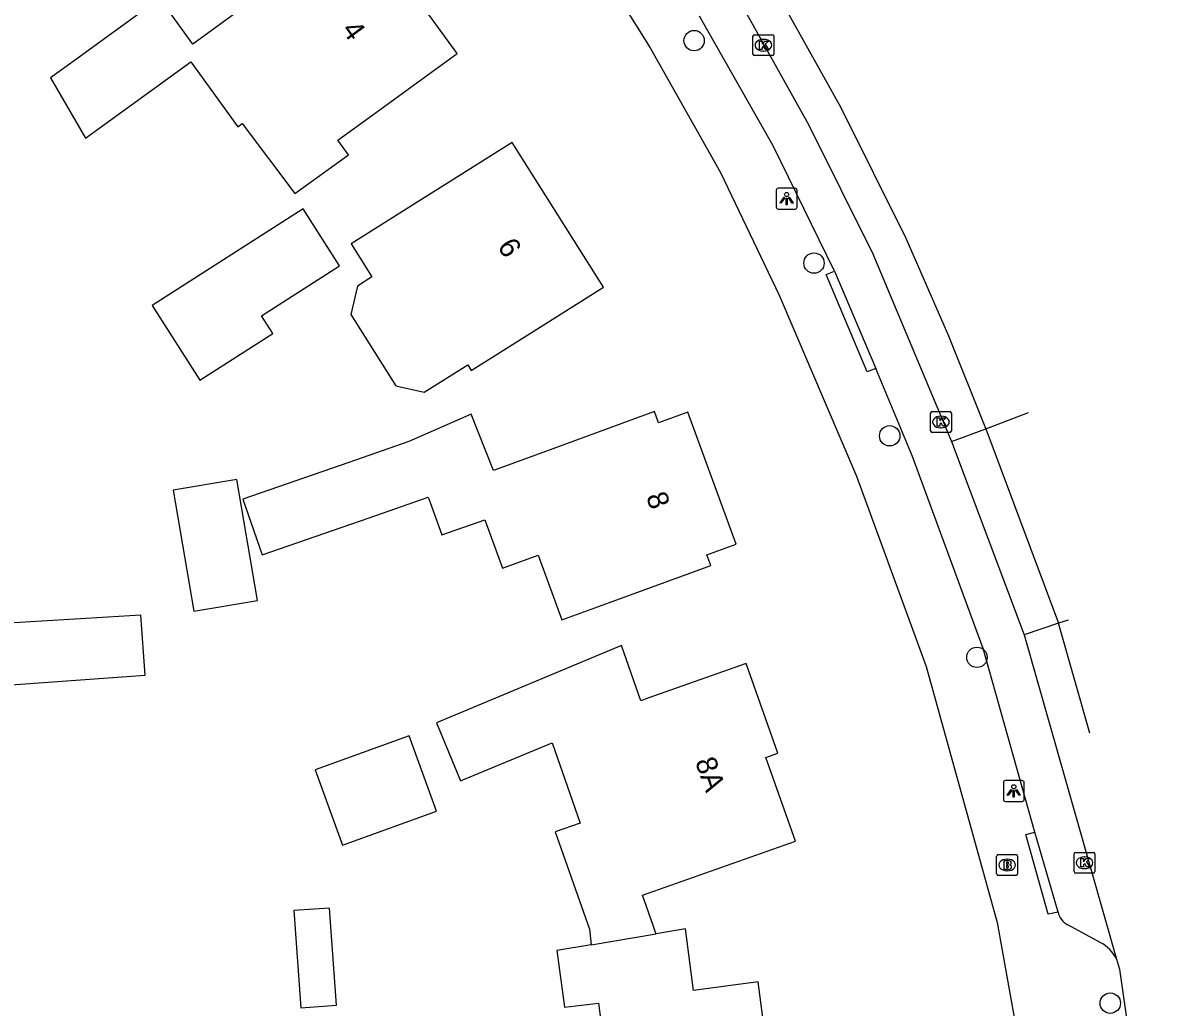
# Model space of a CAD drawing. Extents: x 163010 to 163853, y 382793 to 383982.
# Drawn here: x 163796.8 to 163852, y 383701.8 to 383749 of the extents above; entities that cross this region are included whole.
import ezdxf

# ---------------------------------------------------------------- set-up
doc = ezdxf.new("R2010")
doc.units = 0
for name, color, linetype in [('IMGEO_Boom', 7, 'Continuous'), ('IMGEO_Brandkraan', 7, 'Continuous'), ('IMGEO_Kolk', 7, 'Continuous'), ('IMGEO_Lichtpunt', 7, 'Continuous'), ('IMGEO_Pand', 7, 'Continuous'), ('IMGEO_Pand_nummerreeks', 7, 'Continuous'), ('IMGEO_Rijbaan_lokaal_open', 7, 'Continuous'), ('IMGEO_Voetpad_open', 7, 'Continuous')]:
    doc.layers.add(name, color=color, linetype=linetype)

msp = doc.modelspace()

# ---------------------------------------------------------------- linework, layer by layer
at = {"layer": 'IMGEO_Boom'}
for centre in [(163829.042, 383748.2), (163834.796, 383737.523), (163838.43, 383729.233), (163842.62, 383718.6), (163849.02, 383702)]:
    msp.add_circle(centre, 0.489, dxfattribs=at)
at = {"layer": 'IMGEO_Brandkraan'}
for p, q in [((163843.565, 383708.208), (163843.565, 383709.06)), ((163843.64, 383709.134), (163844.492, 383709.134)), ((163844.053, 383708.914), (163844.078, 383708.914)), ((163844.566, 383709.06), (163844.566, 383708.208)), ((163844.492, 383708.134), (163843.64, 383708.134)), ((163844.076, 383708.354), (163844.051, 383708.354))]:
    msp.add_line(p, q, dxfattribs=at)
for points in [[(163843.565, 383708.208), (163843.565, 383709.06)], [(163843.64, 383709.134), (163844.492, 383709.134)], [(163843.913, 383708.834), (163843.913, 383708.434), (163844.126, 383708.434)], [(163844.144, 383708.834), (163843.913, 383708.834)], [(163844.092, 383708.753), (163844.038, 383708.753), (163844.038, 383708.677)], [(163844.038, 383708.677), (163844.091, 383708.677)], [(163844.566, 383709.06), (163844.566, 383708.208)], [(163844.492, 383708.134), (163843.64, 383708.134)], [(163844.1, 383708.601), (163844.038, 383708.601), (163844.038, 383708.52)], [(163844.038, 383708.52), (163844.1, 383708.52)]]:
    msp.add_lwpolyline(points, dxfattribs=at)
for centre, radius, start, end in [((163843.642, 383709.058), 0.0765, 91.552, 178.448), ((163843.642, 383709.058), 0.0765, 91.552, 178.448), ((163844.093, 383708.715), 0.0379, 267.8285, 90.9355), ((163844.148, 383708.689), 0.145, 59.4692, 91.5367), ((163844.173, 383708.736), 0.0922, 285.5137, 58.1501), ((163844.49, 383709.058), 0.0765, 1.552, 88.448), ((163844.49, 383709.058), 0.0765, 1.552, 88.448), ((163843.642, 383708.21), 0.0765, 181.552, 268.448), ((163843.642, 383708.21), 0.0765, 181.552, 268.448), ((163844.101, 383708.56), 0.0404, 269.8759, 90.5077), ((163844.132, 383708.685), 0.251, 268.6676, 293.5347), ((163844.178, 383708.544), 0.105, 301.3115, 78.989), ((163844.49, 383708.21), 0.0765, 271.552, 358.448), ((163844.49, 383708.21), 0.0765, 271.552, 358.448)]:
    msp.add_arc(centre, radius, start, end, dxfattribs=at)
for centre, major_axis, ratio, start_param, end_param in [((163844.052, 383708.634), (-0.387, 0.002), 0.722429, 4.712389, 7.853982), ((163844.077, 383708.634), (-0.39, 0.002), 0.717154, 1.570796, 4.712389)]:
    msp.add_ellipse(centre, major_axis=major_axis, ratio=ratio, start_param=start_param, end_param=end_param, dxfattribs=at)
at = {"layer": 'IMGEO_Kolk'}
for p, q in [((163831.867, 383747.555), (163831.867, 383748.407)), ((163831.942, 383748.481), (163832.794, 383748.481)), ((163832.868, 383748.407), (163832.868, 383747.555)), ((163832.355, 383748.261), (163832.38, 383748.261)), ((163832.794, 383747.481), (163831.942, 383747.481)), ((163832.378, 383747.701), (163832.353, 383747.701)), ((163840.391, 383729.469), (163840.391, 383730.321)), ((163840.466, 383730.395), (163841.318, 383730.395)), ((163841.392, 383730.321), (163841.392, 383729.469)), ((163840.879, 383730.175), (163840.904, 383730.175)), ((163841.318, 383729.395), (163840.466, 383729.395)), ((163840.902, 383729.615), (163840.877, 383729.615)), ((163847.359, 383709.239), (163848.211, 383709.239)), ((163847.284, 383708.313), (163847.284, 383709.165)), ((163847.772, 383709.019), (163847.797, 383709.019)), ((163848.285, 383709.165), (163848.285, 383708.313)), ((163848.211, 383708.239), (163847.359, 383708.239)), ((163847.795, 383708.459), (163847.77, 383708.459))]:
    msp.add_line(p, q, dxfattribs=at)
for points in [[(163831.867, 383747.555), (163831.867, 383748.407)], [(163831.942, 383748.481), (163832.794, 383748.481)], [(163832.868, 383748.407), (163832.868, 383747.555)], [(163832.188, 383748.181), (163832.311, 383748.181), (163832.311, 383748.03), (163832.441, 383748.181), (163832.605, 383748.181), (163832.459, 383748.03), (163832.612, 383747.781), (163832.46, 383747.781), (163832.375, 383747.945), (163832.311, 383747.878), (163832.311, 383747.781), (163832.188, 383747.781), (163832.188, 383748.181)], [(163832.794, 383747.481), (163831.942, 383747.481)], [(163840.391, 383729.469), (163840.391, 383730.321)], [(163840.466, 383730.395), (163841.318, 383730.395)], [(163841.392, 383730.321), (163841.392, 383729.469)], [(163840.712, 383730.095), (163840.835, 383730.095), (163840.835, 383729.944), (163840.965, 383730.095), (163841.129, 383730.095), (163840.983, 383729.944), (163841.136, 383729.695), (163840.984, 383729.695), (163840.899, 383729.859), (163840.835, 383729.792), (163840.835, 383729.695), (163840.712, 383729.695), (163840.712, 383730.095)], [(163841.318, 383729.395), (163840.466, 383729.395)], [(163847.359, 383709.239), (163848.211, 383709.239)], [(163847.284, 383708.313), (163847.284, 383709.165)], [(163847.605, 383708.939), (163847.728, 383708.939), (163847.728, 383708.788), (163847.858, 383708.939), (163848.022, 383708.939), (163847.876, 383708.788), (163848.029, 383708.539), (163847.877, 383708.539), (163847.792, 383708.703), (163847.728, 383708.636), (163847.728, 383708.539), (163847.605, 383708.539), (163847.605, 383708.939)], [(163848.285, 383709.165), (163848.285, 383708.313)], [(163848.211, 383708.239), (163847.359, 383708.239)]]:
    msp.add_lwpolyline(points, dxfattribs=at)
for centre, start, end in [((163831.944, 383748.405), 91.552, 178.448), ((163831.944, 383748.405), 91.552, 178.448), ((163832.792, 383748.405), 1.552, 88.448), ((163832.792, 383748.405), 1.552, 88.448), ((163831.944, 383747.557), 181.552, 268.448), ((163831.944, 383747.557), 181.552, 268.448), ((163832.792, 383747.557), 271.552, 358.448), ((163832.792, 383747.557), 271.552, 358.448), ((163840.468, 383730.319), 91.552, 178.448), ((163840.468, 383730.319), 91.552, 178.448), ((163841.316, 383730.319), 1.552, 88.448), ((163841.316, 383730.319), 1.552, 88.448), ((163840.468, 383729.471), 181.552, 268.448), ((163840.468, 383729.471), 181.552, 268.448), ((163841.316, 383729.471), 271.552, 358.448), ((163841.316, 383729.471), 271.552, 358.448), ((163847.361, 383709.163), 91.552, 178.448), ((163847.361, 383709.163), 91.552, 178.448), ((163848.209, 383709.163), 1.552, 88.448), ((163848.209, 383709.163), 1.552, 88.448), ((163847.361, 383708.315), 181.552, 268.448), ((163847.361, 383708.315), 181.552, 268.448), ((163848.209, 383708.315), 271.552, 358.448), ((163848.209, 383708.315), 271.552, 358.448)]:
    msp.add_arc(centre, 0.0765, start, end, dxfattribs=at)
for centre, major_axis, ratio, start_param, end_param in [((163832.354, 383747.981), (-0.387, 0.002), 0.722429, 4.712389, 7.853982), ((163832.379, 383747.981), (-0.39, 0.002), 0.717154, 1.570796, 4.712389), ((163840.878, 383729.895), (-0.387, 0.002), 0.722429, 4.712389, 7.853982), ((163840.903, 383729.895), (-0.39, 0.002), 0.717154, 1.570796, 4.712389), ((163847.771, 383708.739), (-0.387, 0.002), 0.722429, 4.712389, 7.853982), ((163847.796, 383708.739), (-0.39, 0.002), 0.717154, 1.570796, 4.712389)]:
    msp.add_ellipse(centre, major_axis=major_axis, ratio=ratio, start_param=start_param, end_param=end_param, dxfattribs=at)
at = {"layer": 'IMGEO_Lichtpunt'}
for p, q in [((163832.985, 383741.017), (163832.985, 383740.21)), ((163832.985, 383741.017), (163832.985, 383740.21)), ((163833.887, 383741.112), (163833.079, 383741.112)), ((163833.887, 383741.112), (163833.079, 383741.112)), ((163833.981, 383740.21), (163833.981, 383741.017)), ((163833.981, 383740.21), (163833.981, 383741.017)), ((163833.079, 383740.116), (163833.887, 383740.116)), ((163833.079, 383740.116), (163833.887, 383740.116)), ((163843.889, 383712.589), (163843.889, 383711.782)), ((163843.889, 383712.589), (163843.889, 383711.782)), ((163844.791, 383712.684), (163843.983, 383712.684)), ((163844.791, 383712.684), (163843.983, 383712.684)), ((163844.885, 383711.782), (163844.885, 383712.589)), ((163844.885, 383711.782), (163844.885, 383712.589)), ((163843.983, 383711.688), (163844.791, 383711.688)), ((163843.983, 383711.688), (163844.791, 383711.688))]:
    msp.add_line(p, q, dxfattribs=at)
for points in [[(163833.359, 383740.681), (163833.398, 383740.653), (163833.21, 383740.391), (163833.172, 383740.418), (163833.359, 383740.681)], [(163833.571, 383740.653), (163833.609, 383740.68), (163833.796, 383740.418), (163833.757, 383740.39), (163833.571, 383740.653)], [(163833.461, 383740.633), (163833.508, 383740.633), (163833.508, 383740.311), (163833.461, 383740.311), (163833.461, 383740.633)], [(163844.263, 383712.253), (163844.302, 383712.225), (163844.114, 383711.963), (163844.076, 383711.99), (163844.263, 383712.253)], [(163844.365, 383712.205), (163844.412, 383712.205), (163844.412, 383711.883), (163844.365, 383711.883), (163844.365, 383712.205)], [(163844.475, 383712.225), (163844.513, 383712.252), (163844.7, 383711.99), (163844.661, 383711.962), (163844.475, 383712.225)]]:
    msp.add_lwpolyline(points, dxfattribs=at)
for centre in [(163833.484, 383740.815), (163844.388, 383712.387)]:
    msp.add_circle(centre, 0.0994, dxfattribs=at)
for centre, start, end in [((163833.079, 383741.017), 90, 180), ((163833.079, 383741.017), 90, 180), ((163833.887, 383741.017), 0, 90), ((163833.887, 383741.017), 0, 90), ((163833.079, 383740.21), 180, 270), ((163833.079, 383740.21), 180, 270), ((163833.887, 383740.21), 270, 0), ((163833.887, 383740.21), 270, 360), ((163843.983, 383712.589), 90, 180), ((163843.983, 383712.589), 90, 180), ((163844.791, 383712.589), 0, 90), ((163844.791, 383712.589), 0, 90), ((163843.983, 383711.782), 180, 270), ((163843.983, 383711.782), 180, 270), ((163844.791, 383711.782), 270, 0), ((163844.791, 383711.782), 270, 360)]:
    msp.add_arc(centre, 0.0946, start, end, dxfattribs=at)
at = {"layer": 'IMGEO_Pand'}
for points in [[(163809.872, 383740.86), (163812.453, 383742.725), (163811.942, 383743.43), (163813.617, 383744.645), (163817.664, 383747.58), (163815.908, 383750), (163815.143, 383751.055), (163814.682, 383750.721), (163812.603, 383753.587), (163807.675, 383750), (163804.979, 383748.038), (163803.554, 383750), (163803.396, 383750.218), (163803.096, 383750), (163799.349, 383747.282), (163798.143, 383746.407), (163799.834, 383743.523), (163804.882, 383747.184), (163807.144, 383744.065), (163807.347, 383744.23), (163809.872, 383740.86)], [(163813.578, 383736.857), (163812.877, 383736.415), (163812.568, 383735.056), (163814.727, 383731.631), (163816.086, 383731.323), (163818.174, 383732.64), (163818.346, 383732.367), (163820.457, 383733.697), (163824.686, 383736.363), (163820.305, 383743.313), (163816.076, 383740.647), (163812.58, 383738.444), (163813.578, 383736.857)], [(163803.028, 383735.49), (163805.318, 383731.911), (163808.815, 383734.147), (163808.274, 383734.992), (163812.018, 383737.387), (163810.268, 383740.122), (163803.028, 383735.49)], [(163828.735, 383730.366), (163827.334, 383729.853), (163827.135, 383730.397), (163822.44, 383728.679), (163819.407, 383727.569), (163818.336, 383730.275), (163815.353, 383728.961), (163812.467, 383727.958), (163807.385, 383726.192), (163808.313, 383723.518), (163813.441, 383725.297), (163816.279, 383726.282), (163816.372, 383726.027), (163816.937, 383724.482), (163818.994, 383725.196), (163819.843, 383722.876), (163821.555, 383723.505), (163822.694, 383720.394), (163824.978, 383721.23), (163829.839, 383723.009), (163829.653, 383723.516), (163831.055, 383724.028), (163828.735, 383730.366)], [(163804.035, 383726.618), (163805.031, 383720.808), (163808.081, 383721.331), (163807.085, 383727.141), (163804.035, 383726.618)], [(163793.552, 383720.071), (163793.902, 383717.002), (163796.485, 383717.297), (163802.69, 383717.743), (163802.483, 383720.623), (163796.15, 383720.232)], [(163827.219, 383705.33), (163827.179, 383705.442), (163827.059, 383705.781), (163826.563, 383707.186), (163833.906, 383709.773), (163832.488, 383713.798), (163833.055, 383713.998), (163831.54, 383718.297), (163826.825, 383716.636), (163826.485, 383716.516), (163825.554, 383719.162), (163816.671, 383715.463), (163817.834, 383712.67), (163822.221, 383714.497), (163823.579, 383710.642), (163822.372, 383710.217), (163824.016, 383705.549), (163824.106, 383704.802)], [(163810.856, 383713.196), (163812.159, 383709.589), (163816.674, 383711.22), (163815.371, 383714.827), (163810.856, 383713.196)], [(163809.829, 383706.441), (163810.169, 383701.782), (163811.875, 383701.906), (163811.534, 383706.566), (163809.829, 383706.441)], [(163833.112, 383695.42), (163832.114, 383703.021), (163829.011, 383702.613), (163828.624, 383705.569), (163827.219, 383705.33)], [(163824.106, 383704.802), (163822.459, 383704.522), (163822.825, 383701.806), (163824.445, 383702.002), (163825.118, 383696.871), (163819.026, 383696.071), (163819.341, 383693.613)], [(163824.106, 383704.802), (163827.219, 383705.33)]]:
    msp.add_lwpolyline(points, dxfattribs=at)
at = {"layer": 'IMGEO_Rijbaan_lokaal_open'}
for points in [[(163788.042, 383795.862), (163793.632, 383793.792), (163794.541, 383793.236), (163800.695, 383788.495), (163809.151, 383781.126), (163813.744, 383776.625), (163821.028, 383768.003), (163825.32, 383762.13), (163830.236, 383754.937), (163832.529, 383751.365), (163836.079, 383744.995), (163839.206, 383738.713), (163841.259, 383734.032), (163843.03, 383729.601), (163843.04, 383729.574)], [(163793.547, 383791.793), (163799.585, 383787.141), (163807.963, 383779.841), (163812.46, 383775.432), (163819.652, 383766.921), (163823.891, 383761.12), (163828.777, 383753.97), (163831.027, 383750.465), (163834.53, 383744.179), (163837.62, 383737.971), (163841.405, 383728.952)], [(163843.04, 383729.574), (163845.095, 383730.355)], [(163841.405, 383728.952), (163843.04, 383729.574)], [(163843.04, 383729.574), (163846.54, 383720.233)], [(163841.405, 383728.952), (163844.879, 383719.677)], [(163846.997, 383720.385), (163846.54, 383720.233)], [(163846.54, 383720.233), (163844.879, 383719.677)], [(163848.031, 383714.959), (163846.54, 383720.233)], [(163844.879, 383719.677), (163849.316, 383704.109)], [(163849.316, 383704.109), (163849.454, 383703.64), (163851.404, 383690.035), (163851.773, 383686.277), (163852.03, 383679.444)]]:
    msp.add_lwpolyline(points, dxfattribs=at)
at = {"layer": 'IMGEO_Voetpad_open'}
for points in [[(163796.239, 383783.487), (163797.966, 383782.043), (163801.009, 383780.04), (163809.075, 383771.795), (163812.334, 383768.074), (163815.825, 383763.816), (163819.896, 383758.331), (163824.799, 383751.269), (163826.934, 383747.851), (163830.316, 383741.863), (163833.132, 383735.984), (163836.83, 383727.295), (163840.186, 383718.164), (163843.585, 383705.869), (163845.044, 383697.741)], [(163835.78, 383737.142), (163832.84, 383743.155), (163829.306, 383749.381)], [(163837.762, 383732.469), (163837.354, 383732.305), (163835.375, 383736.971), (163835.78, 383737.142)], [(163835.78, 383737.142), (163837.762, 383732.469)], [(163845.401, 383710.207), (163842.912, 383719.023), (163839.533, 383728.234), (163837.762, 383732.469)], [(163846.517, 383706.372), (163846.037, 383706.271), (163844.973, 383710.102), (163845.401, 383710.207)], [(163846.517, 383706.372), (163845.401, 383710.207)], [(163848.531, 383704.913), (163846.983, 383705.763)]]:
    msp.add_lwpolyline(points, dxfattribs=at)
for centre, radius, start, end in [((163847.33, 383706.511), 0.825, 189.7302, 245.1155), ((163847.779, 383703.394), 1.695, 24.9581, 63.6718)]:
    msp.add_arc(centre, radius, start, end, dxfattribs=at)

# ---------------------------------------------------------------- texts
at = {"layer": 'IMGEO_Pand_nummerreeks'}
for s, rotation, p in [('4', 305.9572, (163812.087, 383748.714)), ('6', 302.2257, (163819.574, 383738.323)), ('8', 290.1049, (163826.722, 383726.324)), ('8A', 289.4059, (163829.079, 383713.604))]:
    msp.add_text(s, height=1, rotation=rotation, dxfattribs=at).set_placement(p)

doc.saveas('drawing.dxf')
